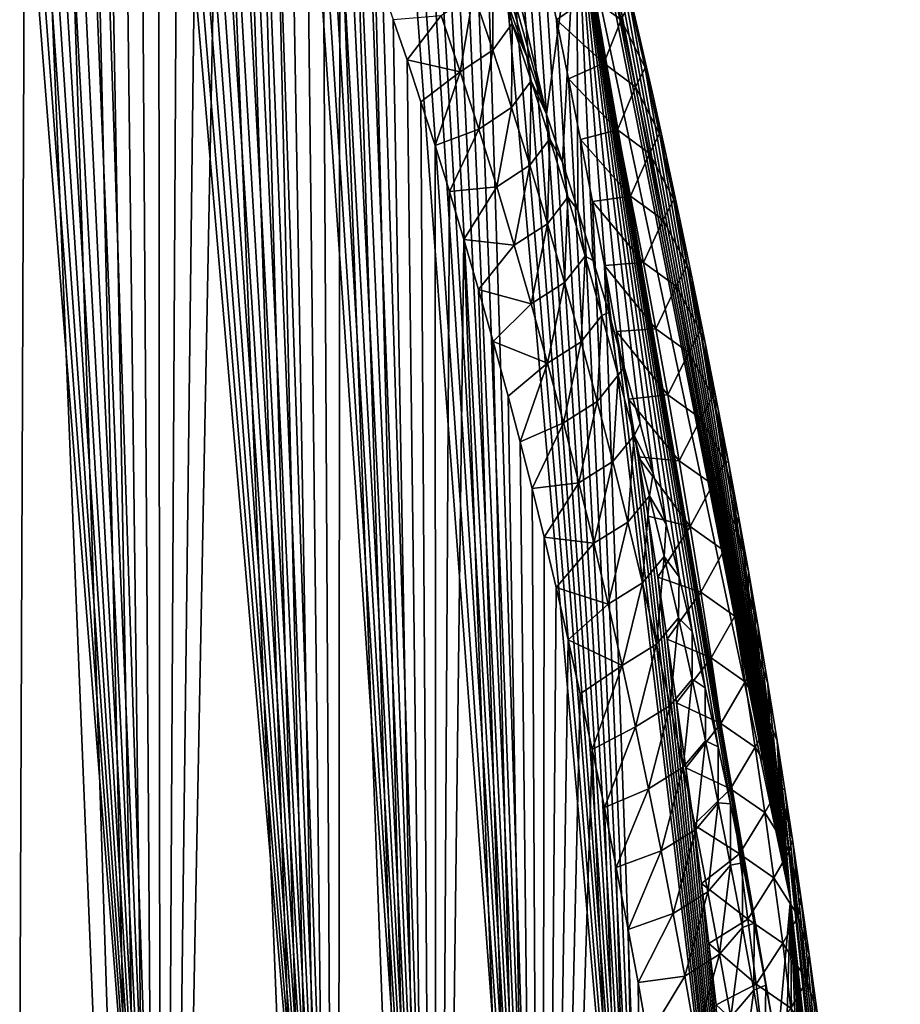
# Model space of a CAD drawing. Header units: metres. Extents: x -109 to 109, y -452 to 89.
# Tile 428 of 656: x 94.08 to 101.45, y -51.73 to -43.49. Entities that reach past the tile are written whole.
import ezdxf

# ---------------------------------------------------------------- set-up
doc = ezdxf.new("R2010")
doc.units = ezdxf.units.M
doc.layers.add('solid_k244270000c71_000_01_01', color=7, linetype='CONTINUOUS')

msp = doc.modelspace()

# ---------------------------------------------------------------- linework, layer by layer
at = {"layer": 'solid_k244270000c71_000_01_01'}
for points in [[(95.265472, -56.383541, 49.535446), (93.110634, -27.522493, 30.601496), (92.979492, -27.381588, 30.773851)], [(94.02282, -55.41444, 51.15097), (95.265472, -56.383541, 49.535446), (92.979492, -27.381588, 30.773851)], [(95.265472, -56.383541, 49.535446), (93.248306, -27.690174, 30.446127), (93.110634, -27.522493, 30.601496)], [(95.265472, -56.383541, 49.535446), (93.395241, -27.889816, 30.306898), (93.248306, -27.690174, 30.446127)], [(95.265472, -56.383541, 49.535446), (93.554832, -28.128473, 30.18388), (93.395241, -27.889816, 30.306898)], [(95.265472, -56.383541, 49.535446), (93.730324, -28.415083, 30.079674), (93.554832, -28.128473, 30.18388)], [(95.265472, -56.383541, 49.535446), (93.925484, -28.761179, 29.998798), (93.730324, -28.415083, 30.079674)], [(95.265472, -56.383541, 49.535446), (94.142647, -29.17742, 29.948421), (93.925484, -28.761179, 29.998798)], [(95.265472, -56.383541, 49.535446), (94.382721, -29.672926, 29.937283), (94.142647, -29.17742, 29.948421)], [(96.741135, -57.045139, 47.886642), (94.511551, -29.952883, 29.949003), (94.382721, -29.672926, 29.937283)], [(95.265472, -56.383541, 49.535446), (96.741135, -57.045139, 47.886642), (94.382721, -29.672926, 29.937283)], [(96.741135, -57.045139, 47.886642), (94.646324, -30.256248, 29.974174), (94.511551, -29.952883, 29.949003)], [(96.741135, -57.045139, 47.886642), (94.787125, -30.58359, 30.013449), (94.646324, -30.256248, 29.974174)], [(96.741135, -57.045139, 47.886642), (94.934067, -30.936939, 30.068628), (94.787125, -30.58359, 30.013449)], [(96.741135, -57.045139, 47.886642), (95.087265, -31.317345, 30.140705), (94.934067, -30.936939, 30.068628)], [(96.741135, -57.045139, 47.886642), (95.246849, -31.726147, 30.230917), (95.087265, -31.317345, 30.140705)], [(96.741135, -57.045139, 47.886642), (95.412903, -32.165615, 30.341255), (95.246849, -31.726147, 30.230917)], [(96.741135, -57.045139, 47.886642), (95.585526, -32.636566, 30.472559), (95.412903, -32.165615, 30.341255)], [(96.741135, -57.045139, 47.886642), (95.764824, -33.141808, 30.62722), (95.585526, -32.636566, 30.472559)], [(96.741135, -57.045139, 47.886642), (95.950874, -33.682789, 30.806593), (95.764824, -33.141808, 30.62722)], [(97.56636, -57.253414, 47.051559), (96.07869, -34.064339, 30.940819), (95.950874, -33.682789, 30.806593)], [(96.741135, -57.045139, 47.886642), (97.56636, -57.253414, 47.051559), (95.950874, -33.682789, 30.806593)], [(97.56636, -57.253414, 47.051559), (96.209541, -34.463295, 31.087397), (96.07869, -34.064339, 30.940819)], [(98.488586, -44.278442, 26.977125), (95.978088, -35.383614, 22.106167), (96.100471, -34.129261, 23.897568)], [(98.742416, -42.415699, 29.699793), (98.488586, -44.278442, 26.977125), (96.100471, -34.129261, 23.897568)], [(97.56636, -57.253414, 47.051559), (96.343407, -34.881142, 31.247585), (96.209541, -34.463295, 31.087397)], [(97.56636, -57.253414, 47.051559), (96.480331, -35.31731, 31.42098), (96.343407, -34.881142, 31.247585)], [(97.56636, -57.253414, 47.051559), (96.620224, -35.773956, 31.609423), (96.480331, -35.31731, 31.42098)], [(98.32235, -43.795574, 26.5009), (98.157974, -43.337975, 26.040407), (95.978088, -35.383614, 22.106167)], [(98.488586, -44.278442, 26.977125), (98.32235, -43.795574, 26.5009), (95.978088, -35.383614, 22.106167)], [(97.56636, -57.253414, 47.051559), (96.763138, -36.251026, 31.812901), (96.620224, -35.773956, 31.609423)], [(97.56636, -57.253414, 47.051559), (96.908997, -36.749458, 32.03228), (96.763138, -36.251026, 31.812901)], [(98.449883, -57.374477, 46.210541), (97.057686, -37.271248, 32.269295), (96.908997, -36.749458, 32.03228)], [(97.56636, -57.253414, 47.051559), (98.449883, -57.374477, 46.210541), (96.908997, -36.749458, 32.03228)], [(98.449883, -57.374477, 46.210541), (97.209259, -37.815647, 32.523354), (97.057686, -37.271248, 32.269295)], [(98.449883, -57.374477, 46.210541), (97.324677, -38.240456, 32.726578), (97.209259, -37.815647, 32.523354)], [(94.022644, -67.019218, 34.577629), (93.921356, -38.025181, 16.758844), (94.138138, -38.119164, 17.166239)], [(95.265274, -65.832581, 36.040886), (94.022644, -67.019218, 34.577629), (94.138138, -38.119164, 17.166239)], [(95.265274, -65.832581, 36.040886), (94.138138, -38.119164, 17.166239), (94.37822, -38.277065, 17.63529)], [(95.265274, -65.832581, 36.040886), (94.37822, -38.277065, 17.63529), (94.641838, -38.510315, 18.170551)], [(98.449883, -57.374477, 46.210541), (97.441521, -38.679996, 32.941177), (97.324677, -38.240456, 32.726578)], [(95.265274, -65.832581, 36.040886), (94.641838, -38.510315, 18.170551), (94.782677, -38.658661, 18.464588)], [(95.265274, -65.832581, 36.040886), (94.782677, -38.658661, 18.464588), (94.929657, -38.830875, 18.777643)], [(98.449883, -57.374477, 46.210541), (97.559883, -39.13353, 33.166523), (97.441521, -38.679996, 32.941177)], [(95.265274, -65.832581, 36.040886), (94.929657, -38.830875, 18.777643), (95.082901, -39.028248, 19.110355)], [(95.265274, -65.832581, 36.040886), (95.082901, -39.028248, 19.110355), (95.242516, -39.252426, 19.463573)], [(98.449883, -57.374477, 46.210541), (97.67955, -39.602562, 33.403988), (97.559883, -39.13353, 33.166523)], [(95.265274, -65.832581, 36.040886), (95.242516, -39.252426, 19.463573), (95.408615, -39.505981, 19.838722)], [(95.265274, -65.832581, 36.040886), (95.408615, -39.505981, 19.838722), (95.581306, -39.789974, 20.23628)], [(98.449883, -57.374477, 46.210541), (97.800339, -40.088364, 33.65472), (97.67955, -39.602562, 33.403988)], [(95.265274, -65.832581, 36.040886), (95.581306, -39.789974, 20.23628), (95.760658, -40.107662, 20.658068)], [(96.741051, -64.509384, 37.226646), (95.265274, -65.832581, 36.040886), (95.760658, -40.107662, 20.658068)], [(96.741051, -64.509384, 37.226646), (95.760658, -40.107662, 20.658068), (95.946754, -40.460812, 21.104986)], [(98.449883, -57.374477, 46.210541), (97.92244, -40.589767, 33.917648), (97.800339, -40.088364, 33.65472)], [(96.741051, -64.509384, 37.226646), (95.946754, -40.460812, 21.104986), (96.074608, -40.717167, 21.417561)], [(98.488609, -40.4944, 32.381432), (100.529755, -50.854004, 35.608356), (98.742416, -42.415699, 29.699793)], [(98.488609, -40.4944, 32.381432), (98.620407, -40.992889, 32.623714), (100.529755, -50.854004, 35.608356)], [(99.391647, -57.40308, 45.364529), (98.045624, -41.107983, 34.193924), (97.92244, -40.589767, 33.917648)], [(98.449883, -57.374477, 46.210541), (99.391647, -57.40308, 45.364529), (97.92244, -40.589767, 33.917648)], [(96.741051, -64.509384, 37.226646), (96.074608, -40.717167, 21.417561), (96.20549, -40.991093, 21.742273)], [(96.741051, -64.509384, 37.226646), (96.20549, -40.991093, 21.742273), (96.339401, -41.284267, 22.080093)], [(98.620407, -40.992889, 32.623714), (98.74894, -41.49057, 32.871002), (100.529755, -50.854004, 35.608356)], [(99.391647, -57.40308, 45.364529), (98.16954, -41.644905, 34.485298), (98.045624, -41.107983, 34.193924)], [(96.741051, -64.509384, 37.226646), (96.339401, -41.284267, 22.080093), (96.476379, -41.596123, 22.430626)], [(98.74894, -41.49057, 32.871002), (98.878471, -42.004364, 33.131546), (100.529755, -50.854004, 35.608356)], [(96.741051, -64.509384, 37.226646), (96.476379, -41.596123, 22.430626), (96.616341, -41.929134, 22.795265)], [(99.391647, -57.40308, 45.364529), (98.269302, -42.087505, 34.728859), (98.16954, -41.644905, 34.485298)], [(96.741051, -64.509384, 37.226646), (96.616341, -41.929134, 22.795265), (96.759323, -42.283272, 23.173965)], [(98.878471, -42.004364, 33.131546), (99.008469, -42.533218, 33.404186), (100.529755, -50.854004, 35.608356)], [(99.391647, -57.40308, 45.364529), (98.369644, -42.541523, 34.981541), (98.269302, -42.087505, 34.728859)], [(97.566322, -63.79586, 37.708012), (96.741051, -64.509384, 37.226646), (96.759323, -42.283272, 23.173965)], [(97.566322, -63.79586, 37.708012), (96.759323, -42.283272, 23.173965), (96.905258, -42.659676, 23.567314)], [(98.621132, -44.678898, 27.364889), (98.488586, -44.278442, 26.977125), (98.742416, -42.415699, 29.699793)], [(98.74958, -45.081295, 27.747759), (98.621132, -44.678898, 27.364889), (98.742416, -42.415699, 29.699793)], [(98.879028, -45.501652, 28.141241), (98.74958, -45.081295, 27.747759), (98.742416, -42.415699, 29.699793)], [(99.008942, -45.93853, 28.544743), (98.879028, -45.501652, 28.141241), (98.742416, -42.415699, 29.699793)], [(99.139435, -46.39394, 28.959154), (99.008942, -45.93853, 28.544743), (98.742416, -42.415699, 29.699793)], [(99.270584, -46.870033, 29.385427), (99.139435, -46.39394, 28.959154), (98.742416, -42.415699, 29.699793)], [(99.38018, -47.282871, 29.749857), (99.270584, -46.870033, 29.385427), (98.742416, -42.415699, 29.699793)], [(99.489586, -47.708843, 30.122004), (99.38018, -47.282871, 29.749857), (98.742416, -42.415699, 29.699793)], [(99.598824, -48.149334, 30.50248), (99.489586, -47.708843, 30.122004), (98.742416, -42.415699, 29.699793)], [(99.707924, -48.605839, 30.891945), (99.598824, -48.149334, 30.50248), (98.742416, -42.415699, 29.699793)], [(99.816856, -49.079872, 31.291061), (99.707924, -48.605839, 30.891945), (98.742416, -42.415699, 29.699793)], [(99.925568, -49.572239, 31.700788), (99.816856, -49.079872, 31.291061), (98.742416, -42.415699, 29.699793)], [(100.027016, -50.050259, 32.094639), (99.925568, -49.572239, 31.700788), (98.742416, -42.415699, 29.699793)], [(100.12735, -50.542606, 32.496201), (100.027016, -50.050259, 32.094639), (98.742416, -42.415699, 29.699793)], [(100.226082, -51.048302, 32.904255), (100.12735, -50.542606, 32.496201), (98.742416, -42.415699, 29.699793)], [(100.322754, -51.56638, 33.317566), (100.226082, -51.048302, 32.904255), (98.742416, -42.415699, 29.699793)], [(100.417603, -52.099319, 33.738079), (100.322754, -51.56638, 33.317566), (98.742416, -42.415699, 29.699793)], [(100.529755, -50.854004, 35.608356), (100.417603, -52.099319, 33.738079), (98.742416, -42.415699, 29.699793)], [(99.391647, -57.40308, 45.364529), (98.470284, -43.00808, 35.244434), (98.369644, -42.541523, 34.981541)], [(99.008469, -42.533218, 33.404186), (99.139046, -43.078705, 33.690536), (100.529755, -50.854004, 35.608356)], [(97.566322, -63.79586, 37.708012), (96.905258, -42.659676, 23.567314), (97.054024, -43.060658, 23.976593)], [(98.84832, -43.292004, 35.030613), (99.112991, -43.489079, 34.682819), (98.98806, -42.928944, 34.360973)], [(99.188461, -43.334557, 34.073811), (98.98806, -42.928944, 34.360973), (99.112991, -43.489079, 34.682819)], [(99.391647, -57.40308, 45.364529), (98.570953, -43.488312, 35.518631), (98.470284, -43.00808, 35.244434)], [(98.84832, -43.292004, 35.030613), (98.470284, -43.00808, 35.244434), (98.570953, -43.488312, 35.518631)], [(97.566322, -63.79586, 37.708012), (97.054024, -43.060658, 23.976593), (97.205688, -43.485409, 24.401304)], [(98.038971, -43.741142, 25.719471), (97.876495, -43.266125, 25.27022), (98.03511, -43.040817, 25.691851)], [(98.200485, -43.51741, 26.139036), (98.03511, -43.040817, 25.691851), (98.157974, -43.337975, 26.040407)], [(98.038971, -43.741142, 25.719471), (98.03511, -43.040817, 25.691851), (98.200485, -43.51741, 26.139036)], [(99.139046, -43.078705, 33.690536), (99.270294, -43.642506, 33.992329), (100.529755, -50.854004, 35.608356)], [(99.188461, -43.334557, 34.073811), (99.270294, -43.642506, 33.992329), (99.139046, -43.078705, 33.690536)], [(97.766823, -43.924496, 25.318901), (97.606506, -43.451706, 24.866163), (97.876495, -43.266125, 25.27022)], [(97.766823, -43.924496, 25.318901), (97.876495, -43.266125, 25.27022), (98.038971, -43.741142, 25.719471)], [(98.200485, -43.51741, 26.139036), (98.157974, -43.337975, 26.040407), (98.32235, -43.795574, 26.5009)], [(98.84832, -43.292004, 35.030613), (98.570953, -43.488312, 35.518631), (98.96666, -43.850471, 35.353535)], [(98.84832, -43.292004, 35.030613), (98.96666, -43.850471, 35.353535), (99.112991, -43.489079, 34.682819)], [(99.188461, -43.334557, 34.073811), (99.112991, -43.489079, 34.682819), (99.313736, -43.888557, 34.394844)], [(99.188461, -43.334557, 34.073811), (99.313736, -43.888557, 34.394844), (99.270294, -43.642506, 33.992329)], [(97.606506, -43.451706, 24.866163), (97.321175, -43.821548, 24.73103), (97.205688, -43.485409, 24.401304)], [(97.566322, -63.79586, 37.708012), (97.205688, -43.485409, 24.401304), (97.321175, -43.821548, 24.73103)], [(97.766823, -43.924496, 25.318901), (97.321175, -43.821548, 24.73103), (97.606506, -43.451706, 24.866163)], [(99.391647, -57.40308, 45.364529), (98.671738, -43.98193, 35.803814), (98.570953, -43.488312, 35.518631)], [(98.96666, -43.850471, 35.353535), (98.570953, -43.488312, 35.518631), (98.671738, -43.98193, 35.803814)], [(98.96666, -43.850471, 35.353535), (99.23394, -44.047951, 35.00819), (99.112991, -43.489079, 34.682819)], [(99.313736, -43.888557, 34.394844), (99.112991, -43.489079, 34.682819), (99.23394, -44.047951, 35.00819)], [(98.196388, -44.221016, 26.164907), (98.038971, -43.741142, 25.719471), (98.200485, -43.51741, 26.139036)], [(98.196388, -44.221016, 26.164907), (98.200485, -43.51741, 26.139036), (98.360649, -43.998554, 26.582336)], [(98.360649, -43.998554, 26.582336), (98.200485, -43.51741, 26.139036), (98.32235, -43.795574, 26.5009)], [(99.270294, -43.642506, 33.992329), (99.380005, -44.126629, 34.255886), (100.529755, -50.854004, 35.608356)], [(99.313736, -43.888557, 34.394844), (99.380005, -44.126629, 34.255886), (99.270294, -43.642506, 33.992329)], [(97.922211, -44.402565, 25.767881), (97.766823, -43.924496, 25.318901), (98.038971, -43.741142, 25.719471)], [(97.922211, -44.402565, 25.767881), (98.038971, -43.741142, 25.719471), (98.196388, -44.221016, 26.164907)], [(97.566322, -63.79586, 37.708012), (97.321175, -43.821548, 24.73103), (97.438095, -44.173435, 25.070719)], [(97.766823, -43.924496, 25.318901), (97.438095, -44.173435, 25.070719), (97.321175, -43.821548, 24.73103)], [(98.360649, -43.998554, 26.582336), (98.32235, -43.795574, 26.5009), (98.488586, -44.278442, 26.977125)], [(98.96666, -43.850471, 35.353535), (98.671738, -43.98193, 35.803814), (99.0812, -44.407772, 35.679913)], [(98.96666, -43.850471, 35.353535), (99.0812, -44.407772, 35.679913), (99.23394, -44.047951, 35.00819)], [(99.313736, -43.888557, 34.394844), (99.23394, -44.047951, 35.00819), (99.435005, -44.441273, 34.719196)], [(99.313736, -43.888557, 34.394844), (99.435005, -44.441273, 34.719196), (99.380005, -44.126629, 34.255886)], [(97.766823, -43.924496, 25.318901), (97.556534, -44.540215, 25.419891), (97.438095, -44.173435, 25.070719)], [(97.922211, -44.402565, 25.767881), (97.556534, -44.540215, 25.419891), (97.766823, -43.924496, 25.318901)], [(98.348923, -44.705383, 26.606779), (98.196388, -44.221016, 26.164907), (98.360649, -43.998554, 26.582336)], [(98.348923, -44.705383, 26.606779), (98.360649, -43.998554, 26.582336), (98.515785, -44.483936, 27.022007)], [(98.515785, -44.483936, 27.022007), (98.360649, -43.998554, 26.582336), (98.488586, -44.278442, 26.977125)], [(99.391647, -57.40308, 45.364529), (98.772789, -44.48822, 36.099281), (98.671738, -43.98193, 35.803814)], [(99.0812, -44.407772, 35.679913), (98.671738, -43.98193, 35.803814), (98.772789, -44.48822, 36.099281)], [(99.0812, -44.407772, 35.679913), (99.35096, -44.605602, 35.336914), (99.23394, -44.047951, 35.00819)], [(99.435005, -44.441273, 34.719196), (99.23394, -44.047951, 35.00819), (99.35096, -44.605602, 35.336914)], [(99.380005, -44.126629, 34.255886), (99.489548, -44.622646, 34.529236), (100.529755, -50.854004, 35.608356)], [(99.435005, -44.441273, 34.719196), (99.489548, -44.622646, 34.529236), (99.380005, -44.126629, 34.255886)], [(97.566322, -63.79586, 37.708012), (97.438095, -44.173435, 25.070719), (97.556534, -44.540215, 25.419891)], [(98.072853, -44.88549, 26.213337), (97.922211, -44.402565, 25.767881), (98.196388, -44.221016, 26.164907)], [(98.072853, -44.88549, 26.213337), (98.196388, -44.221016, 26.164907), (98.348923, -44.705383, 26.606779)], [(98.515785, -44.483936, 27.022007), (98.488586, -44.278442, 26.977125), (98.621132, -44.678898, 27.364889)], [(97.922211, -44.402565, 25.767881), (97.676285, -44.923706, 25.779497), (97.556534, -44.540215, 25.419891)], [(98.072853, -44.88549, 26.213337), (97.676285, -44.923706, 25.779497), (97.922211, -44.402565, 25.767881)], [(99.0812, -44.407772, 35.679913), (98.772789, -44.48822, 36.099281), (99.192001, -44.963943, 36.009602)], [(99.0812, -44.407772, 35.679913), (99.192001, -44.963943, 36.009602), (99.35096, -44.605602, 35.336914)], [(98.496719, -45.193966, 27.045288), (98.348923, -44.705383, 26.606779), (98.515785, -44.483936, 27.022007)], [(98.496719, -45.193966, 27.045288), (98.515785, -44.483936, 27.022007), (98.666054, -44.973297, 27.458265)], [(98.666054, -44.973297, 27.458265), (98.515785, -44.483936, 27.022007), (98.621132, -44.678898, 27.364889)], [(99.391647, -57.40308, 45.364529), (98.873726, -45.008598, 36.406422), (98.772789, -44.48822, 36.099281)], [(99.192001, -44.963943, 36.009602), (98.772789, -44.48822, 36.099281), (98.873726, -45.008598, 36.406422)], [(99.435005, -44.441273, 34.719196), (99.35096, -44.605602, 35.336914), (99.552307, -44.992752, 35.046715)], [(99.435005, -44.441273, 34.719196), (99.552307, -44.992752, 35.046715), (99.489548, -44.622646, 34.529236)], [(97.566322, -63.79586, 37.708012), (97.556534, -44.540215, 25.419891), (97.676285, -44.923706, 25.779497)], [(99.192001, -44.963943, 36.009602), (99.464104, -45.162079, 35.66885), (99.35096, -44.605602, 35.336914)], [(99.552307, -44.992752, 35.046715), (99.35096, -44.605602, 35.336914), (99.464104, -45.162079, 35.66885)], [(99.489548, -44.622646, 34.529236), (99.59893, -45.131496, 34.813404), (100.529755, -50.854004, 35.608356)], [(99.552307, -44.992752, 35.046715), (99.59893, -45.131496, 34.813404), (99.489548, -44.622646, 34.529236)], [(98.21888, -45.372959, 26.655457), (98.072853, -44.88549, 26.213337), (98.348923, -44.705383, 26.606779)], [(98.21888, -45.372959, 26.655457), (98.348923, -44.705383, 26.606779), (98.496719, -45.193966, 27.045288)], [(98.666054, -44.973297, 27.458265), (98.621132, -44.678898, 27.364889), (98.74958, -45.081295, 27.747759)], [(98.072853, -44.88549, 26.213337), (97.797173, -45.325424, 26.150341), (97.676285, -44.923706, 25.779497)], [(98.21888, -45.372959, 26.655457), (97.797173, -45.325424, 26.150341), (98.072853, -44.88549, 26.213337)], [(97.566322, -63.79586, 37.708012), (97.676285, -44.923706, 25.779497), (97.797173, -45.325424, 26.150341)], [(98.639915, -45.686493, 27.480629), (98.496719, -45.193966, 27.045288), (98.666054, -44.973297, 27.458265)], [(98.639915, -45.686493, 27.480629), (98.666054, -44.973297, 27.458265), (98.811592, -45.466373, 27.891319)], [(98.811592, -45.466373, 27.891319), (98.666054, -44.973297, 27.458265), (98.74958, -45.081295, 27.747759)], [(99.192001, -44.963943, 36.009602), (98.873726, -45.008598, 36.406422), (99.299095, -45.519012, 36.342453)], [(99.192001, -44.963943, 36.009602), (99.299095, -45.519012, 36.342453), (99.464104, -45.162079, 35.66885)], [(99.391647, -57.40308, 45.364529), (98.974144, -45.544506, 36.726631), (98.873726, -45.008598, 36.406422)], [(99.299095, -45.519012, 36.342453), (98.873726, -45.008598, 36.406422), (98.974144, -45.544506, 36.726631)], [(99.552307, -44.992752, 35.046715), (99.464104, -45.162079, 35.66885), (99.665718, -45.543041, 35.377262)], [(99.552307, -44.992752, 35.046715), (99.665718, -45.543041, 35.377262), (99.59893, -45.131496, 34.813404)], [(98.811592, -45.466373, 27.891319), (98.74958, -45.081295, 27.747759), (98.879028, -45.501652, 28.141241)], [(99.59893, -45.131496, 34.813404), (99.708145, -45.654198, 35.109512), (100.529755, -50.854004, 35.608356)], [(99.665718, -45.543041, 35.377262), (99.708145, -45.654198, 35.109512), (99.59893, -45.131496, 34.813404)], [(98.360405, -45.86467, 27.094418), (98.21888, -45.372959, 26.655457), (98.496719, -45.193966, 27.045288)], [(98.360405, -45.86467, 27.094418), (98.496719, -45.193966, 27.045288), (98.639915, -45.686493, 27.480629)], [(99.299095, -45.519012, 36.342453), (99.573433, -45.717415, 36.003845), (99.464104, -45.162079, 35.66885)], [(99.665718, -45.543041, 35.377262), (99.464104, -45.162079, 35.66885), (99.573433, -45.717415, 36.003845)], [(98.449867, -63.046947, 38.109428), (97.566322, -63.79586, 37.708012), (97.797173, -45.325424, 26.150341)], [(98.449867, -63.046947, 38.109428), (97.797173, -45.325424, 26.150341), (97.919373, -45.743958, 26.531687)], [(98.21888, -45.372959, 26.655457), (97.919373, -45.743958, 26.531687), (97.797173, -45.325424, 26.150341)], [(98.360405, -45.86467, 27.094418), (97.919373, -45.743958, 26.531687), (98.21888, -45.372959, 26.655457)], [(98.778633, -46.182697, 27.912983), (98.639915, -45.686493, 27.480629), (98.811592, -45.466373, 27.891319)], [(98.778633, -46.182697, 27.912983), (98.811592, -45.466373, 27.891319), (98.952538, -45.962936, 28.321362)], [(98.952538, -45.962936, 28.321362), (98.811592, -45.466373, 27.891319), (98.879028, -45.501652, 28.141241)], [(98.952538, -45.962936, 28.321362), (98.879028, -45.501652, 28.141241), (99.008942, -45.93853, 28.544743)], [(99.299095, -45.519012, 36.342453), (98.974144, -45.544506, 36.726631), (99.402527, -46.073013, 36.678318)], [(100.391487, -57.332981, 44.514408), (99.074013, -46.096302, 37.060184), (98.974144, -45.544506, 36.726631)], [(99.402527, -46.073013, 36.678318), (98.974144, -45.544506, 36.726631), (99.074013, -46.096302, 37.060184)], [(99.391647, -57.40308, 45.364529), (100.391487, -57.332981, 44.514408), (98.974144, -45.544506, 36.726631)], [(99.299095, -45.519012, 36.342453), (99.402527, -46.073013, 36.678318), (99.573433, -45.717415, 36.003845)], [(99.665718, -45.543041, 35.377262), (99.573433, -45.717415, 36.003845), (99.775276, -46.092186, 35.710705)], [(99.665718, -45.543041, 35.377262), (99.817154, -46.19178, 35.418682), (99.708145, -45.654198, 35.109512)], [(99.665718, -45.543041, 35.377262), (99.775276, -46.092186, 35.710705), (99.817154, -46.19178, 35.418682)], [(98.497566, -46.36034, 27.530394), (98.360405, -45.86467, 27.094418), (98.639915, -45.686493, 27.480629)], [(98.497566, -46.36034, 27.530394), (98.639915, -45.686493, 27.480629), (98.778633, -46.182697, 27.912983)], [(99.402527, -46.073013, 36.678318), (99.678978, -46.271648, 36.34177), (99.573433, -45.717415, 36.003845)], [(99.775276, -46.092186, 35.710705), (99.573433, -45.717415, 36.003845), (99.678978, -46.271648, 36.34177)], [(99.708145, -45.654198, 35.109512), (99.817154, -46.19178, 35.418682), (100.529755, -50.854004, 35.608356)], [(98.449867, -63.046947, 38.109428), (97.919373, -45.743958, 26.531687), (98.042656, -46.180805, 26.92429)], [(98.360405, -45.86467, 27.094418), (98.042656, -46.180805, 26.92429), (97.919373, -45.743958, 26.531687)], [(98.497566, -46.36034, 27.530394), (98.042656, -46.180805, 26.92429), (98.360405, -45.86467, 27.094418)], [(98.912971, -46.682384, 28.342499), (98.778633, -46.182697, 27.912983), (98.952538, -45.962936, 28.321362)], [(98.912971, -46.682384, 28.342499), (98.952538, -45.962936, 28.321362), (99.088982, -46.462803, 28.748543)], [(99.088982, -46.462803, 28.748543), (98.952538, -45.962936, 28.321362), (99.008942, -45.93853, 28.544743)], [(99.088982, -46.462803, 28.748543), (99.008942, -45.93853, 28.544743), (99.139435, -46.39394, 28.959154)], [(99.402527, -46.073013, 36.678318), (99.074013, -46.096302, 37.060184), (99.502342, -46.625973, 37.017075)], [(100.391487, -57.332981, 44.514408), (99.173721, -46.662621, 37.405655), (99.074013, -46.096302, 37.060184)], [(99.502342, -46.625973, 37.017075), (99.074013, -46.096302, 37.060184), (99.173721, -46.662621, 37.405655)], [(99.402527, -46.073013, 36.678318), (99.502342, -46.625973, 37.017075), (99.678978, -46.271648, 36.34177)], [(99.775276, -46.092186, 35.710705), (99.678978, -46.271648, 36.34177), (99.881035, -46.640228, 36.046913)], [(99.775276, -46.092186, 35.710705), (99.925896, -46.745403, 35.741348), (99.817154, -46.19178, 35.418682)], [(99.775276, -46.092186, 35.710705), (99.881035, -46.640228, 36.046913), (99.925896, -46.745403, 35.741348)], [(98.449867, -63.046947, 38.109428), (98.042656, -46.180805, 26.92429), (98.166687, -46.638268, 27.329321)], [(98.497566, -46.36034, 27.530394), (98.166687, -46.638268, 27.329321), (98.042656, -46.180805, 26.92429)], [(98.63044, -46.85973, 27.963526), (98.497566, -46.36034, 27.530394), (98.778633, -46.182697, 27.912983)], [(98.63044, -46.85973, 27.963526), (98.778633, -46.182697, 27.912983), (98.912971, -46.682384, 28.342499)], [(99.817154, -46.19178, 35.418682), (99.925896, -46.745403, 35.741348), (100.529755, -50.854004, 35.608356)], [(99.502342, -46.625973, 37.017075), (99.780792, -46.824818, 36.682487), (99.678978, -46.271648, 36.34177)], [(99.881035, -46.640228, 36.046913), (99.678978, -46.271648, 36.34177), (99.780792, -46.824818, 36.682487)], [(98.497566, -46.36034, 27.530394), (98.266548, -47.018555, 27.66206), (98.166687, -46.638268, 27.329321)], [(98.63044, -46.85973, 27.963526), (98.266548, -47.018555, 27.66206), (98.497566, -46.36034, 27.530394)], [(99.043015, -47.185356, 28.76931), (98.912971, -46.682384, 28.342499), (99.088982, -46.462803, 28.748543)], [(99.043015, -47.185356, 28.76931), (99.088982, -46.462803, 28.748543), (99.221031, -46.96579, 29.17301)], [(99.221031, -46.96579, 29.17301), (99.088982, -46.462803, 28.748543), (99.139435, -46.39394, 28.959154)], [(99.221031, -46.96579, 29.17301), (99.139435, -46.39394, 28.959154), (99.270584, -46.870033, 29.385427)], [(98.449867, -63.046947, 38.109428), (98.166687, -46.638268, 27.329321), (98.266548, -47.018555, 27.66206)], [(99.502342, -46.625973, 37.017075), (99.173721, -46.662621, 37.405655), (99.598557, -47.177906, 37.358608)], [(99.502342, -46.625973, 37.017075), (99.598557, -47.177906, 37.358608), (99.780792, -46.824818, 36.682487)], [(99.881035, -46.640228, 36.046913), (99.780792, -46.824818, 36.682487), (99.983047, -47.187206, 36.385769)], [(99.881035, -46.640228, 36.046913), (100.010483, -47.189125, 36.002632), (99.925896, -46.745403, 35.741348)], [(99.881035, -46.640228, 36.046913), (99.983047, -47.187206, 36.385769), (100.010483, -47.189125, 36.002632)], [(98.759117, -47.362637, 28.39394), (98.63044, -46.85973, 27.963526), (98.912971, -46.682384, 28.342499)], [(98.759117, -47.362637, 28.39394), (98.912971, -46.682384, 28.342499), (99.043015, -47.185356, 28.76931)], [(100.391487, -57.332981, 44.514408), (99.256294, -47.146633, 37.703716), (99.173721, -46.662621, 37.405655)], [(99.598557, -47.177906, 37.358608), (99.173721, -46.662621, 37.405655), (99.256294, -47.146633, 37.703716)], [(99.925896, -46.745403, 35.741348), (100.010483, -47.189125, 36.002632), (100.529755, -50.854004, 35.608356)], [(98.63044, -46.85973, 27.963526), (98.366974, -47.411327, 28.002415), (98.266548, -47.018555, 27.66206)], [(98.759117, -47.362637, 28.39394), (98.366974, -47.411327, 28.002415), (98.63044, -46.85973, 27.963526)], [(99.221031, -46.96579, 29.17301), (99.270584, -46.870033, 29.385427), (99.38018, -47.282871, 29.749857)], [(99.598557, -47.177906, 37.358608), (99.878914, -47.376945, 37.025906), (99.780792, -46.824818, 36.682487)], [(99.983047, -47.187206, 36.385769), (99.780792, -46.824818, 36.682487), (99.878914, -47.376945, 37.025906)], [(99.168854, -47.691433, 29.193554), (99.043015, -47.185356, 28.76931), (99.221031, -46.96579, 29.17301)], [(99.168854, -47.691433, 29.193554), (99.221031, -46.96579, 29.17301), (99.348778, -47.471725, 29.594908)], [(99.348778, -47.471725, 29.594908), (99.221031, -46.96579, 29.17301), (99.38018, -47.282871, 29.749857)], [(98.449867, -63.046947, 38.109428), (98.266548, -47.018555, 27.66206), (98.366974, -47.411327, 28.002415)], [(98.883667, -47.868858, 28.821762), (98.759117, -47.362637, 28.39394), (99.043015, -47.185356, 28.76931)], [(98.883667, -47.868858, 28.821762), (99.043015, -47.185356, 28.76931), (99.168854, -47.691433, 29.193554)], [(100.391487, -57.332981, 44.514408), (99.338005, -47.642574, 38.012024), (99.256294, -47.146633, 37.703716)], [(99.691216, -47.72884, 37.702816), (99.256294, -47.146633, 37.703716), (99.338005, -47.642574, 38.012024)], [(99.598557, -47.177906, 37.358608), (99.256294, -47.146633, 37.703716), (99.691216, -47.72884, 37.702816)], [(99.598557, -47.177906, 37.358608), (99.691216, -47.72884, 37.702816), (99.878914, -47.376945, 37.025906)], [(99.983047, -47.187206, 36.385769), (99.878914, -47.376945, 37.025906), (100.081329, -47.73315, 36.72718)], [(99.983047, -47.187206, 36.385769), (100.094337, -47.64138, 36.271454), (100.010483, -47.189125, 36.002632)], [(99.983047, -47.187206, 36.385769), (100.081329, -47.73315, 36.72718), (100.094337, -47.64138, 36.271454)], [(100.010483, -47.189125, 36.002632), (100.094337, -47.64138, 36.271454), (100.529755, -50.854004, 35.608356)], [(99.348778, -47.471725, 29.594908), (99.38018, -47.282871, 29.749857), (99.489586, -47.708843, 30.122004)], [(98.759117, -47.362637, 28.39394), (98.46772, -47.818012, 28.351078), (98.366974, -47.411327, 28.002415)], [(98.883667, -47.868858, 28.821762), (98.46772, -47.818012, 28.351078), (98.759117, -47.362637, 28.39394)], [(99.691216, -47.72884, 37.702816), (99.973358, -47.928055, 37.37191), (99.878914, -47.376945, 37.025906)], [(100.081329, -47.73315, 36.72718), (99.878914, -47.376945, 37.025906), (99.973358, -47.928055, 37.37191)], [(98.449867, -63.046947, 38.109428), (98.366974, -47.411327, 28.002415), (98.46772, -47.818012, 28.351078)], [(99.290565, -48.200439, 29.615349), (99.168854, -47.691433, 29.193554), (99.348778, -47.471725, 29.594908)], [(99.290565, -48.200439, 29.615349), (99.348778, -47.471725, 29.594908), (99.47229, -47.980453, 30.014355)], [(99.47229, -47.980453, 30.014355), (99.348778, -47.471725, 29.594908), (99.489586, -47.708843, 30.122004)], [(99.004166, -48.378204, 29.24711), (98.883667, -47.868858, 28.821762), (99.168854, -47.691433, 29.193554)], [(99.004166, -48.378204, 29.24711), (99.168854, -47.691433, 29.193554), (99.290565, -48.200439, 29.615349)], [(100.391487, -57.332981, 44.514408), (99.418495, -48.151325, 38.331509), (99.338005, -47.642574, 38.012024)], [(99.691216, -47.72884, 37.702816), (99.338005, -47.642574, 38.012024), (99.418495, -48.151325, 38.331509)], [(99.47229, -47.980453, 30.014355), (99.489586, -47.708843, 30.122004), (99.598824, -48.149334, 30.50248)], [(100.081329, -47.73315, 36.72718), (100.177185, -48.101322, 36.547523), (100.094337, -47.64138, 36.271454)], [(100.094337, -47.64138, 36.271454), (100.177185, -48.101322, 36.547523), (100.529755, -50.854004, 35.608356)], [(99.691216, -47.72884, 37.702816), (99.418495, -48.151325, 38.331509), (99.780327, -48.27879, 38.049595)], [(99.691216, -47.72884, 37.702816), (99.780327, -48.27879, 38.049595), (99.973358, -47.928055, 37.37191)], [(100.081329, -47.73315, 36.72718), (99.973358, -47.928055, 37.37191), (100.175926, -48.278084, 37.071045)], [(100.081329, -47.73315, 36.72718), (100.175926, -48.278084, 37.071045), (100.177185, -48.101322, 36.547523)], [(98.449867, -63.046947, 38.109428), (98.46772, -47.818012, 28.351078), (98.568497, -48.240028, 28.708746)], [(98.883667, -47.868858, 28.821762), (98.568497, -48.240028, 28.708746), (98.46772, -47.818012, 28.351078)], [(99.004166, -48.378204, 29.24711), (98.568497, -48.240028, 28.708746), (98.883667, -47.868858, 28.821762)], [(99.780327, -48.27879, 38.049595), (100.064171, -48.47818, 37.720406), (99.973358, -47.928055, 37.37191)], [(100.175926, -48.278084, 37.071045), (99.973358, -47.928055, 37.37191), (100.064171, -48.47818, 37.720406)], [(99.408203, -48.71225, 30.034792), (99.290565, -48.200439, 29.615349), (99.47229, -47.980453, 30.014355)], [(99.408203, -48.71225, 30.034792), (99.47229, -47.980453, 30.014355), (99.591637, -48.491852, 30.431454)], [(99.591637, -48.491852, 30.431454), (99.47229, -47.980453, 30.014355), (99.598824, -48.149334, 30.50248)], [(100.175926, -48.278084, 37.071045), (100.258743, -48.5681, 36.830551), (100.177185, -48.101322, 36.547523)], [(100.177185, -48.101322, 36.547523), (100.258743, -48.5681, 36.830551), (100.529755, -50.854004, 35.608356)], [(99.120667, -48.89053, 29.670076), (99.004166, -48.378204, 29.24711), (99.290565, -48.200439, 29.615349)], [(99.120667, -48.89053, 29.670076), (99.290565, -48.200439, 29.615349), (99.408203, -48.71225, 30.034792)], [(100.391487, -57.332981, 44.514408), (99.498138, -48.671741, 38.660961), (99.418495, -48.151325, 38.331509)], [(99.780327, -48.27879, 38.049595), (99.418495, -48.151325, 38.331509), (99.498138, -48.671741, 38.660961)], [(99.591637, -48.491852, 30.431454), (99.598824, -48.149334, 30.50248), (99.707924, -48.605839, 30.891945)], [(98.449867, -63.046947, 38.109428), (98.568497, -48.240028, 28.708746), (98.669395, -48.676968, 29.075251)], [(99.004166, -48.378204, 29.24711), (98.669395, -48.676968, 29.075251), (98.568497, -48.240028, 28.708746)], [(99.780327, -48.27879, 38.049595), (99.498138, -48.671741, 38.660961), (99.865936, -48.827782, 38.398842)], [(99.780327, -48.27879, 38.049595), (99.865936, -48.827782, 38.398842), (100.064171, -48.47818, 37.720406)], [(100.175926, -48.278084, 37.071045), (100.064171, -48.47818, 37.720406), (100.266869, -48.822044, 37.417271)], [(100.175926, -48.278084, 37.071045), (100.266869, -48.822044, 37.417271), (100.258743, -48.5681, 36.830551)], [(99.120667, -48.89053, 29.670076), (98.669395, -48.676968, 29.075251), (99.004166, -48.378204, 29.24711)], [(99.52182, -49.226719, 30.451979), (99.408203, -48.71225, 30.034792), (99.591637, -48.491852, 30.431454)], [(99.52182, -49.226719, 30.451979), (99.591637, -48.491852, 30.431454), (99.706879, -49.005795, 30.846306)], [(99.706879, -49.005795, 30.846306), (99.591637, -48.491852, 30.431454), (99.707924, -48.605839, 30.891945)], [(99.865936, -48.827782, 38.398842), (100.151367, -49.027336, 38.071293), (100.064171, -48.47818, 37.720406)], [(100.266869, -48.822044, 37.417271), (100.064171, -48.47818, 37.720406), (100.151367, -49.027336, 38.071293)], [(99.706879, -49.005795, 30.846306), (99.707924, -48.605839, 30.891945), (99.816856, -49.079872, 31.291061)], [(100.258743, -48.5681, 36.830551), (100.338791, -49.041004, 37.120335), (100.529755, -50.854004, 35.608356)], [(100.266869, -48.822044, 37.417271), (100.338791, -49.041004, 37.120335), (100.258743, -48.5681, 36.830551)], [(98.449867, -63.046947, 38.109428), (98.669395, -48.676968, 29.075251), (98.770554, -49.12793, 29.450165)], [(99.120667, -48.89053, 29.670076), (98.770554, -49.12793, 29.450165), (98.669395, -48.676968, 29.075251)], [(100.391487, -57.332981, 44.514408), (99.577087, -49.203453, 38.999947), (99.498138, -48.671741, 38.660961)], [(99.865936, -48.827782, 38.398842), (99.498138, -48.671741, 38.660961), (99.577087, -49.203453, 38.999947)], [(99.233223, -49.405685, 30.09075), (99.120667, -48.89053, 29.670076), (99.408203, -48.71225, 30.034792)], [(99.233223, -49.405685, 30.09075), (99.408203, -48.71225, 30.034792), (99.52182, -49.226719, 30.451979)], [(99.865936, -48.827782, 38.398842), (99.577087, -49.203453, 38.999947), (99.948044, -49.37582, 38.750481)], [(99.865936, -48.827782, 38.398842), (99.948044, -49.37582, 38.750481), (100.151367, -49.027336, 38.071293)], [(100.266869, -48.822044, 37.417271), (100.151367, -49.027336, 38.071293), (100.354187, -49.365051, 37.765766)], [(100.266869, -48.822044, 37.417271), (100.354187, -49.365051, 37.765766), (100.338791, -49.041004, 37.120335)], [(99.120667, -48.89053, 29.670076), (98.871605, -49.594704, 29.834345), (98.770554, -49.12793, 29.450165)], [(99.233223, -49.405685, 30.09075), (98.871605, -49.594704, 29.834345), (99.120667, -48.89053, 29.670076)], [(99.631477, -49.743721, 30.867004), (99.52182, -49.226719, 30.451979), (99.706879, -49.005795, 30.846306)], [(99.631477, -49.743721, 30.867004), (99.706879, -49.005795, 30.846306), (99.818069, -49.522148, 31.259014)], [(99.818069, -49.522148, 31.259014), (99.706879, -49.005795, 30.846306), (99.816856, -49.079872, 31.291061)], [(99.948044, -49.37582, 38.750481), (100.234985, -49.575542, 38.424496), (100.151367, -49.027336, 38.071293)], [(100.354187, -49.365051, 37.765766), (100.151367, -49.027336, 38.071293), (100.234985, -49.575542, 38.424496)], [(99.818069, -49.522148, 31.259014), (99.816856, -49.079872, 31.291061), (99.925568, -49.572239, 31.700788)], [(100.338791, -49.041004, 37.120335), (100.417664, -49.522816, 37.418468), (100.529755, -50.854004, 35.608356)], [(100.354187, -49.365051, 37.765766), (100.417664, -49.522816, 37.418468), (100.338791, -49.041004, 37.120335)], [(98.449867, -63.046947, 38.109428), (98.770554, -49.12793, 29.450165), (98.871605, -49.594704, 29.834345)], [(99.341888, -49.923531, 30.509222), (99.233223, -49.405685, 30.09075), (99.52182, -49.226719, 30.451979)], [(99.341888, -49.923531, 30.509222), (99.52182, -49.226719, 30.451979), (99.631477, -49.743721, 30.867004)], [(100.391487, -57.332981, 44.514408), (99.654839, -49.74794, 39.349953), (99.577087, -49.203453, 38.999947)], [(99.948044, -49.37582, 38.750481), (99.577087, -49.203453, 38.999947), (99.654839, -49.74794, 39.349953)], [(99.233223, -49.405685, 30.09075), (98.972153, -50.079098, 30.228661), (98.871605, -49.594704, 29.834345)], [(99.341888, -49.923531, 30.509222), (98.972153, -50.079098, 30.228661), (99.233223, -49.405685, 30.09075)], [(99.948044, -49.37582, 38.750481), (99.654839, -49.74794, 39.349953), (100.02668, -49.92292, 39.104431)], [(99.948044, -49.37582, 38.750481), (100.02668, -49.92292, 39.104431), (100.234985, -49.575542, 38.424496)], [(100.354187, -49.365051, 37.765766), (100.234985, -49.575542, 38.424496), (100.437897, -49.907124, 38.116459)], [(100.354187, -49.365051, 37.765766), (100.437897, -49.907124, 38.116459), (100.417664, -49.522816, 37.418468)], [(99.737213, -50.263134, 31.279951), (99.631477, -49.743721, 30.867004), (99.818069, -49.522148, 31.259014)], [(99.737213, -50.263134, 31.279951), (99.818069, -49.522148, 31.259014), (99.925262, -50.040813, 31.669657)], [(99.925262, -50.040813, 31.669657), (99.818069, -49.522148, 31.259014), (99.925568, -49.572239, 31.700788)], [(100.417664, -49.522816, 37.418468), (101.448524, -59.359497, 41.563969), (100.529755, -50.854004, 35.608356)], [(100.417664, -49.522816, 37.418468), (101.42804, -58.779678, 42.392033), (101.448524, -59.359497, 41.563969)], [(100.417664, -49.522816, 37.418468), (100.48259, -49.932442, 37.674034), (101.42804, -58.779678, 42.392033)], [(100.437897, -49.907124, 38.116459), (100.48259, -49.932442, 37.674034), (100.417664, -49.522816, 37.418468)], [(99.391632, -62.261734, 38.425663), (98.449867, -63.046947, 38.109428), (98.871605, -49.594704, 29.834345)], [(99.391632, -62.261734, 38.425663), (98.871605, -49.594704, 29.834345), (98.972153, -50.079098, 30.228661)], [(99.925262, -50.040813, 31.669657), (99.925568, -49.572239, 31.700788), (100.027016, -50.050259, 32.094639)], [(100.02668, -49.92292, 39.104431), (100.315033, -50.122814, 38.779938), (100.234985, -49.575542, 38.424496)], [(100.437897, -49.907124, 38.116459), (100.234985, -49.575542, 38.424496), (100.315033, -50.122814, 38.779938)], [(99.446693, -50.443932, 30.925573), (99.341888, -49.923531, 30.509222), (99.631477, -49.743721, 30.867004)], [(99.446693, -50.443932, 30.925573), (99.631477, -49.743721, 30.867004), (99.737213, -50.263134, 31.279951)], [(100.391487, -57.332981, 44.514408), (99.720161, -50.225929, 39.65984), (99.654839, -49.74794, 39.349953)], [(100.02668, -49.92292, 39.104431), (99.654839, -49.74794, 39.349953), (99.720161, -50.225929, 39.65984)], [(99.341888, -49.923531, 30.509222), (99.072136, -50.581482, 30.633356), (98.972153, -50.079098, 30.228661)], [(99.446693, -50.443932, 30.925573), (99.072136, -50.581482, 30.633356), (99.341888, -49.923531, 30.509222)], [(100.02668, -49.92292, 39.104431), (99.720161, -50.225929, 39.65984), (100.101852, -50.46909, 39.460625)], [(100.02668, -49.92292, 39.104431), (100.101852, -50.46909, 39.460625), (100.315033, -50.122814, 38.779938)], [(100.437897, -49.907124, 38.116459), (100.315033, -50.122814, 38.779938), (100.518021, -50.44828, 38.46928)], [(100.437897, -49.907124, 38.116459), (100.546295, -50.346947, 37.934528), (100.48259, -49.932442, 37.674034)], [(100.437897, -49.907124, 38.116459), (100.518021, -50.44828, 38.46928), (100.546295, -50.346947, 37.934528)], [(100.48259, -49.932442, 37.674034), (100.546295, -50.346947, 37.934528), (101.42804, -58.779678, 42.392033)], [(99.391632, -62.261734, 38.425663), (98.972153, -50.079098, 30.228661), (99.072136, -50.581482, 30.633356)], [(99.839081, -50.784863, 31.690884), (99.737213, -50.263134, 31.279951), (99.925262, -50.040813, 31.669657)], [(99.839081, -50.784863, 31.690884), (99.925262, -50.040813, 31.669657), (100.028496, -50.561695, 32.078308)], [(100.028496, -50.561695, 32.078308), (99.925262, -50.040813, 31.669657), (100.027016, -50.050259, 32.094639)], [(100.028496, -50.561695, 32.078308), (100.027016, -50.050259, 32.094639), (100.12735, -50.542606, 32.496201)], [(100.101852, -50.46909, 39.460625), (100.391525, -50.669167, 39.137547), (100.315033, -50.122814, 38.779938)], [(100.518021, -50.44828, 38.46928), (100.315033, -50.122814, 38.779938), (100.391525, -50.669167, 39.137547)], [(99.547684, -50.966785, 31.339867), (99.446693, -50.443932, 30.925573), (99.737213, -50.263134, 31.279951)], [(99.547684, -50.966785, 31.339867), (99.737213, -50.263134, 31.279951), (99.839081, -50.784863, 31.690884)], [(100.391487, -57.332981, 44.514408), (99.783928, -50.715328, 39.97982), (99.720161, -50.225929, 39.65984)], [(100.101852, -50.46909, 39.460625), (99.720161, -50.225929, 39.65984), (99.783928, -50.715328, 39.97982)], [(100.518021, -50.44828, 38.46928), (100.617531, -50.826797, 38.23843), (100.546295, -50.346947, 37.934528)], [(100.546295, -50.346947, 37.934528), (100.617531, -50.826797, 38.23843), (101.42804, -58.779678, 42.392033)], [(99.446693, -50.443932, 30.925573), (99.171967, -51.100048, 31.047625), (99.072136, -50.581482, 30.633356)], [(99.547684, -50.966785, 31.339867), (99.171967, -51.100048, 31.047625), (99.446693, -50.443932, 30.925573)], [(100.101852, -50.46909, 39.460625), (99.783928, -50.715328, 39.97982), (100.173584, -51.014347, 39.818981)], [(100.101852, -50.46909, 39.460625), (100.173584, -51.014347, 39.818981), (100.391525, -50.669167, 39.137547)], [(100.518021, -50.44828, 38.46928), (100.391525, -50.669167, 39.137547), (100.594589, -50.988537, 38.824162)], [(100.518021, -50.44828, 38.46928), (100.594589, -50.988537, 38.824162), (100.617531, -50.826797, 38.23843)], [(99.391632, -62.261734, 38.425663), (99.072136, -50.581482, 30.633356), (99.171967, -51.100048, 31.047625)], [(99.937096, -51.308807, 32.099869), (99.839081, -50.784863, 31.690884), (100.028496, -50.561695, 32.078308)], [(99.937096, -51.308807, 32.099869), (100.028496, -50.561695, 32.078308), (100.127815, -51.084698, 32.485031)], [(100.127815, -51.084698, 32.485031), (100.028496, -50.561695, 32.078308), (100.12735, -50.542606, 32.496201)], [(100.127815, -51.084698, 32.485031), (100.12735, -50.542606, 32.496201), (100.226082, -51.048302, 32.904255)], [(100.173584, -51.014347, 39.818981), (100.464493, -51.214611, 39.497253), (100.391525, -50.669167, 39.137547)], [(100.594589, -50.988537, 38.824162), (100.391525, -50.669167, 39.137547), (100.464493, -51.214611, 39.497253)], [(100.391487, -57.332981, 44.514408), (99.846283, -51.217297, 40.310638), (99.783928, -50.715328, 39.97982)], [(100.173584, -51.014347, 39.818981), (99.783928, -50.715328, 39.97982), (99.846283, -51.217297, 40.310638)], [(99.64489, -51.491989, 31.752165), (99.547684, -50.966785, 31.339867), (99.839081, -50.784863, 31.690884)], [(99.64489, -51.491989, 31.752165), (99.839081, -50.784863, 31.690884), (99.937096, -51.308807, 32.099869)], [(100.594589, -50.988537, 38.824162), (100.68647, -51.309586, 38.546715), (100.617531, -50.826797, 38.23843)], [(100.617531, -50.826797, 38.23843), (100.68647, -51.309586, 38.546715), (101.42804, -58.779678, 42.392033)], [(100.482521, -52.479504, 34.035538), (100.417603, -52.099319, 33.738079), (100.529755, -50.854004, 35.608356)], [(100.546219, -52.866009, 34.335911), (100.482521, -52.479504, 34.035538), (100.529755, -50.854004, 35.608356)], [(100.627518, -53.380814, 34.73291), (100.546219, -52.866009, 34.335911), (100.529755, -50.854004, 35.608356)], [(100.70575, -53.901924, 35.131245), (100.627518, -53.380814, 34.73291), (100.529755, -50.854004, 35.608356)], [(100.780457, -54.426758, 35.528824), (100.70575, -53.901924, 35.131245), (100.529755, -50.854004, 35.608356)], [(100.851852, -54.957203, 35.926956), (100.780457, -54.426758, 35.528824), (100.529755, -50.854004, 35.608356)], [(100.920074, -55.494781, 36.326836), (100.851852, -54.957203, 35.926956), (100.529755, -50.854004, 35.608356)], [(100.984879, -56.038239, 36.727592), (100.920074, -55.494781, 36.326836), (100.529755, -50.854004, 35.608356)], [(101.046066, -56.58633, 37.128361), (100.984879, -56.038239, 36.727592), (100.529755, -50.854004, 35.608356)], [(101.096504, -57.068714, 37.478359), (101.046066, -56.58633, 37.128361), (100.529755, -50.854004, 35.608356)], [(101.143951, -57.552952, 37.82719), (101.096504, -57.068714, 37.478359), (100.529755, -50.854004, 35.608356)], [(101.188461, -58.039803, 38.175343), (101.143951, -57.552952, 37.82719), (100.529755, -50.854004, 35.608356)], [(101.230057, -58.529613, 38.523037), (101.188461, -58.039803, 38.175343), (100.529755, -50.854004, 35.608356)], [(101.268692, -59.022385, 38.870251), (101.230057, -58.529613, 38.523037), (100.529755, -50.854004, 35.608356)], [(101.304344, -59.518108, 39.216972), (101.268692, -59.022385, 38.870251), (100.529755, -50.854004, 35.608356)], [(101.336983, -60.016781, 39.56319), (101.304344, -59.518108, 39.216972), (100.529755, -50.854004, 35.608356)], [(101.42804, -59.93932, 40.735893), (101.336983, -60.016781, 39.56319), (100.529755, -50.854004, 35.608356)], [(101.448524, -59.359497, 41.563969), (101.42804, -59.93932, 40.735893), (100.529755, -50.854004, 35.608356)], [(99.547684, -50.966785, 31.339867), (99.254646, -51.545895, 31.400738), (99.171967, -51.100048, 31.047625)], [(99.64489, -51.491989, 31.752165), (99.254646, -51.545895, 31.400738), (99.547684, -50.966785, 31.339867)], [(100.594589, -50.988537, 38.824162), (100.464493, -51.214611, 39.497253), (100.66761, -51.527912, 39.18103)], [(100.594589, -50.988537, 38.824162), (100.66761, -51.527912, 39.18103), (100.68647, -51.309586, 38.546715)], [(100.173584, -51.014347, 39.818981), (99.846283, -51.217297, 40.310638), (100.24189, -51.558693, 40.179436)], [(100.031303, -51.834877, 32.506977), (99.937096, -51.308807, 32.099869), (100.127815, -51.084698, 32.485031)], [(100.031303, -51.834877, 32.506977), (100.127815, -51.084698, 32.485031), (100.223244, -51.609734, 32.889904)], [(100.223244, -51.609734, 32.889904), (100.127815, -51.084698, 32.485031), (100.226082, -51.048302, 32.904255)], [(100.173584, -51.014347, 39.818981), (100.24189, -51.558693, 40.179436), (100.464493, -51.214611, 39.497253)], [(100.223244, -51.609734, 32.889904), (100.226082, -51.048302, 32.904255), (100.322754, -51.56638, 33.317566)], [(99.391632, -62.261734, 38.425663), (99.171967, -51.100048, 31.047625), (99.254646, -51.545895, 31.400738)], [(100.391487, -57.332981, 44.514408), (99.907997, -51.732128, 40.65189), (99.846283, -51.217297, 40.310638)], [(100.24189, -51.558693, 40.179436), (99.846283, -51.217297, 40.310638), (99.907997, -51.732128, 40.65189)], [(100.24189, -51.558693, 40.179436), (100.533943, -51.759159, 39.858986), (100.464493, -51.214611, 39.497253)], [(100.66761, -51.527912, 39.18103), (100.464493, -51.214611, 39.497253), (100.533943, -51.759159, 39.858986)], [(99.738342, -52.01944, 32.162533), (99.64489, -51.491989, 31.752165), (99.937096, -51.308807, 32.099869)], [(99.738342, -52.01944, 32.162533), (99.937096, -51.308807, 32.099869), (100.031303, -51.834877, 32.506977)], [(100.66761, -51.527912, 39.18103), (100.752815, -51.793446, 38.858261), (100.68647, -51.309586, 38.546715)], [(100.68647, -51.309586, 38.546715), (100.752815, -51.793446, 38.858261), (101.42804, -58.779678, 42.392033)], [(99.64489, -51.491989, 31.752165), (99.336464, -52.005489, 31.761581), (99.254646, -51.545895, 31.400738)], [(99.738342, -52.01944, 32.162533), (99.336464, -52.005489, 31.761581), (99.64489, -51.491989, 31.752165)], [(99.391632, -62.261734, 38.425663), (99.254646, -51.545895, 31.400738), (99.336464, -52.005489, 31.761581)], [(100.24189, -51.558693, 40.179436), (99.907997, -51.732128, 40.65189), (100.30677, -52.102135, 40.541931)], [(100.314819, -52.136719, 33.29298), (100.223244, -51.609734, 32.889904), (100.322754, -51.56638, 33.317566)], [(100.24189, -51.558693, 40.179436), (100.30677, -52.102135, 40.541931), (100.533943, -51.759159, 39.858986)], [(100.314819, -52.136719, 33.29298), (100.322754, -51.56638, 33.317566), (100.417603, -52.099319, 33.738079)], [(100.66761, -51.527912, 39.18103), (100.533943, -51.759159, 39.858986), (100.737106, -52.066418, 39.539829)], [(100.66761, -51.527912, 39.18103), (100.737106, -52.066418, 39.539829), (100.752815, -51.793446, 38.858261)], [(100.121735, -52.362976, 32.912262), (100.031303, -51.834877, 32.506977), (100.223244, -51.609734, 32.889904)], [(100.121735, -52.362976, 32.912262), (100.223244, -51.609734, 32.889904), (100.314819, -52.136719, 33.29298)]]:
    msp.add_3dface(points, dxfattribs=at)

doc.saveas('drawing.dxf')
